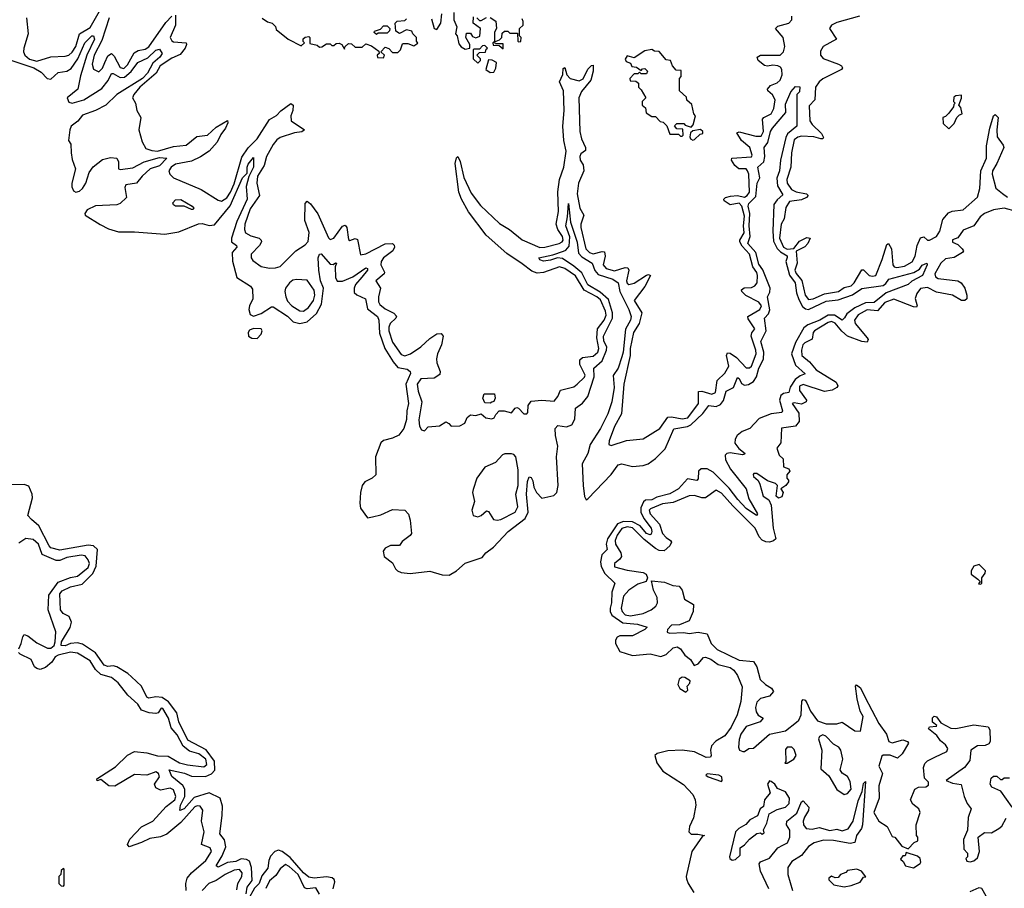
# Model space of a CAD drawing. Extents: x 2494106 to 2685573, y 758056 to 915185.
# Tile 420 of 507: x 2668069 to 2673606, y 830758 to 835645. Entities that reach past the tile are written whole.
import ezdxf

# ---------------------------------------------------------------- set-up
doc = ezdxf.new("R2010")
doc.units = 0

msp = doc.modelspace()

# ---------------------------------------------------------------- linework, layer by layer
at = {"layer": '0CON05XD'}
for points in [[(2668108.5, 835655), (2668116.2, 835565), (2668092.7, 835485), (2668090.4, 835465), (2668097.5, 835445), (2668123.8, 835423.8), (2668165, 835412), (2668245, 835435.6), (2668325, 835440), (2668345, 835446.2), (2668365, 835463.1), (2668385.4, 835494.6), (2668406.1, 835565), (2668465, 835601.2), (2668524.8, 835705.2)], [(2668572.9, 835655), (2668531.8, 835528.2), (2668487.3, 835445), (2668476.1, 835395), (2668485, 835365.8), (2668515, 835351.4), (2668535, 835371.4), (2668548.4, 835405), (2668565, 835442.5), (2668585, 835454.4), (2668599.8, 835439.8), (2668635, 835375.5), (2668655, 835370.9), (2668675, 835391.8), (2668712.4, 835457.6), (2668735, 835470.7), (2668775, 835479.2), (2668795, 835492.4), (2668890.5, 835629.5), (2668925, 835664)], [(2668945, 835670), (2668944.6, 835615), (2668915.4, 835545), (2668925, 835526.7), (2668935, 835521.3), (2669005, 835515.6), (2669007.9, 835505), (2669000.7, 835485), (2668971.1, 835448.9), (2668925, 835428), (2668858.8, 835385), (2668836.6, 835343.4), (2668744.8, 835265), (2668710.9, 835225), (2668703.1, 835205), (2668720, 835175), (2668728.5, 835135), (2668751.1, 835095), (2668739.5, 835025), (2668758.3, 834958.3), (2668779.4, 834919.4), (2668811.7, 834908.3), (2668845, 834905.2), (2668935, 834932.2), (2669005, 834939.2), (2669065, 834986.9), (2669125, 834996.1), (2669175, 835040.8), (2669237.3, 835077.3), (2669240, 835065), (2669227.1, 835035), (2669200.5, 834999.5), (2669179.3, 834955), (2669133.9, 834905), (2669086.7, 834873.3), (2669035, 834849.1), (2668945, 834831.7), (2668920.8, 834815), (2668907.5, 834795), (2668913.1, 834775), (2668934.7, 834754.7), (2669090.2, 834690.2), (2669185, 834630), (2669204.6, 834624.6), (2669235, 834642.5), (2669255.6, 834675), (2669275, 834721.1), (2669318.1, 834871.9), (2669355, 834924.6), (2669405.2, 834974.8), (2669475, 835083.1), (2669514.1, 835105.9), (2669538, 835132), (2669595, 835174.2), (2669607.1, 835165), (2669605.5, 835135), (2669593.8, 835105), (2669596.2, 835076.2), (2669671.2, 835025), (2669656.2, 835013.8), (2669615, 835008.5), (2669535, 834982), (2669515, 834969.6), (2669495, 834942.7), (2669457.1, 834875), (2669443.2, 834825), (2669406.1, 834765), (2669402.7, 834725), (2669417.4, 834655), (2669365, 834581.5), (2669335.3, 834495), (2669332.7, 834465), (2669339.4, 834445), (2669368.8, 834428.8), (2669416.2, 834415), (2669428.1, 834405), (2669429.5, 834395), (2669418.8, 834375), (2669370.5, 834325), (2669371.1, 834305), (2669380, 834290), (2669426.9, 834256.9), (2669475, 834247.5), (2669508.7, 834248.7), (2669535, 834256.9), (2669621.4, 834345), (2669675, 834378.1), (2669692.3, 834397.7), (2669697.1, 834447.1), (2669673.3, 834515), (2669675, 834610), (2669685, 834623.8), (2669705, 834609.2), (2669745, 834552.2), (2669805, 834416.9), (2669815, 834408.9), (2669835, 834416.7), (2669885, 834484), (2669899.7, 834489.7), (2669908.5, 834475), (2669917.6, 834407.6), (2669925, 834403.1), (2669955, 834414.4), (2669968.8, 834408.8), (2669985, 834322.5), (2670015, 834328.5), (2670125, 834383.2), (2670165, 834385.7), (2670175.7, 834375.7), (2670177.5, 834365), (2670167.8, 834345), (2670115.3, 834305), (2670102.5, 834285), (2670100, 834265), (2670120, 834225), (2670119.4, 834215), (2670072.5, 834175), (2670097.8, 834135), (2670087.5, 834085)], [(2669433.3, 835653.3), (2669463, 835633), (2669490, 835625), (2669507, 835607), (2669510.7, 835590.7), (2669580, 835535), (2669651.7, 835498.3), (2669670, 835515), (2669663, 835523), (2669663.6, 835536.4), (2669675, 835547.5), (2669695, 835550), (2669700, 835545), (2669701.7, 835511.7), (2669741.7, 835501.7), (2669755, 835490), (2669768.3, 835491.7), (2669795, 835510), (2669815, 835510), (2669825, 835500), (2669835, 835500), (2669848.3, 835511.7), (2669865, 835512.5), (2669880, 835505), (2669895, 835480), (2669900, 835495), (2669918.3, 835511.7), (2669935, 835510), (2669955, 835490), (2669995, 835490), (2670015, 835510), (2670047, 835497), (2670088.3, 835468.3), (2670090, 835455), (2670080, 835445), (2670081.7, 835431.7), (2670115, 835430)], [(2670087.5, 834085), (2670087.1, 834057.1), (2670095, 834042.1), (2670125, 834018.2), (2670174, 833994), (2670187.6, 833977.6), (2670184.4, 833965), (2670151.8, 833935), (2670144.7, 833915), (2670145.9, 833895), (2670165, 833830), (2670215, 833760.5), (2670235, 833754.1), (2670267.8, 833765), (2670325.9, 833804.1), (2670375, 833850.9), (2670415, 833877.8), (2670439.3, 833879.3), (2670450, 833865), (2670441.8, 833815), (2670419.1, 833765), (2670413.3, 833736.7), (2670415.4, 833715), (2670434.5, 833665), (2670431.8, 833648.2), (2670400.9, 833629.1), (2670325, 833624.4), (2670304.6, 833595), (2670310, 833555), (2670331.1, 833495), (2670314.5, 833394.5), (2670317.3, 833357.3), (2670328.3, 833338.3), (2670345, 833332.5), (2670366.1, 833353.9), (2670430, 833360), (2670465, 833382.5), (2670483, 833373), (2670495, 833357.5), (2670545, 833360), (2670572.5, 833375), (2670585, 833407.5), (2670605, 833422.5), (2670635, 833417.5), (2670665, 833427.5), (2670690, 833405), (2670725, 833400), (2670737.5, 833405), (2670746.1, 833423.9), (2670766.4, 833443.6), (2670793.6, 833443.6), (2670835, 833432.5), (2670855, 833460), (2670865, 833462.5), (2670875, 833460), (2670905, 833427.5), (2670921.7, 833428.3), (2670927.5, 833435), (2670928.8, 833475), (2670945, 833498.8), (2671005, 833503.8), (2671075, 833498.8), (2671095.7, 833524.3), (2671110, 833560), (2671185, 833580), (2671205, 833593.8), (2671245, 833633.1), (2671249.2, 833645), (2671220, 833705), (2671218.9, 833731.1), (2671235, 833744.4), (2671295, 833752.4), (2671321.2, 833775), (2671326, 833795), (2671315.2, 833855), (2671318.2, 833905), (2671356.2, 833955), (2671366.8, 833983.2), (2671364, 834005), (2671335, 834068.6), (2671314.6, 834085.5), (2671242.7, 834122.7), (2671195, 834204), (2671134.5, 834245), (2671105, 834255.3), (2671015, 834221.8), (2670979.5, 834219.5), (2670949.4, 834229.4), (2670895, 834272.3), (2670808.7, 834328.7), (2670691.9, 834431.9), (2670593.3, 834563.3), (2670553.9, 834635), (2670539.6, 834675), (2670517.8, 834835), (2670525, 834867.5), (2670532.5, 834875), (2670547, 834847), (2670567.3, 834757.3), (2670608.8, 834668.8), (2670660.3, 834600.3), (2670767.9, 834497.9), (2670824.2, 834464.2), (2670895, 834406.2), (2670995, 834363.9), (2671023.3, 834365), (2671103.8, 834385), (2671120.5, 834395), (2671125.3, 834405), (2671121.3, 834425), (2671095.6, 834464.4), (2671086.4, 834495), (2671098.9, 834565), (2671095.9, 834675.9), (2671104, 834746), (2671129.3, 834815), (2671142.2, 834905), (2671129.1, 834965), (2671124.1, 835045), (2671131.8, 835135), (2671127.3, 835245), (2671105.8, 835295), (2671123.1, 835336.9), (2671125, 835370), (2671135, 835376.7), (2671145.8, 835335), (2671164, 835315), (2671215, 835301.1), (2671237.7, 835312.3), (2671265, 835365.8), (2671285, 835388), (2671295, 835390), (2671294.5, 835355), (2671280.4, 835305), (2671229.1, 835240.9), (2671213.8, 835205), (2671219.4, 835015), (2671227.7, 834975), (2671251.5, 834925), (2671251.2, 834908.8), (2671225, 834890), (2671218.6, 834875), (2671221.1, 834855), (2671238.5, 834828.5), (2671242.6, 834795), (2671211.9, 834725), (2671204.1, 834665), (2671219.4, 834585), (2671242.1, 834545), (2671224.3, 834495), (2671224, 834476), (2671253, 834355), (2671273.1, 834335), (2671295, 834326.8), (2671345, 834340.4), (2671358.5, 834338.5), (2671362.5, 834315), (2671350.8, 834265), (2671366.7, 834245), (2671415, 834232.5), (2671475, 834251.5), (2671489.1, 834249.1), (2671494.5, 834235), (2671482.6, 834175), (2671485, 834161.9), (2671494.3, 834154.3), (2671525, 834162.4), (2671595, 834207.1), (2671605, 834211.2), (2671615.9, 834205.9), (2671585.2, 834144.8), (2671525.4, 834065), (2671567.1, 833995), (2671552.8, 833935), (2671520.8, 833885), (2671502.2, 833795), (2671502.6, 833755), (2671466.4, 833595), (2671453, 833427), (2671415, 833356.2), (2671384, 833275), (2671382.5, 833255), (2671395, 833248.8), (2671481.7, 833278.3), (2671575, 833286.7), (2671670, 833345), (2671715, 833408.1), (2671735, 833410), (2671795, 833398.6), (2671826.2, 833405), (2671887.2, 833485), (2671885.9, 833554.1), (2671905, 833555.6), (2671962.1, 833537.9), (2671982, 833548), (2671991.1, 833615), (2672035, 833655.7), (2672056.9, 833695), (2672044.4, 833755.6), (2672048.8, 833771.2), (2672065, 833768.5), (2672099.5, 833745), (2672155, 833686.9), (2672173.6, 833686.4), (2672183.9, 833696.1), (2672210, 833765), (2672208.9, 833785), (2672182.7, 833865), (2672187.1, 833882.9), (2672202.9, 833905), (2672165, 833962), (2672163.3, 833975), (2672232.2, 834015), (2672241.1, 834035), (2672226.3, 834056.3), (2672152.4, 834092.4), (2672130.8, 834115), (2672128.8, 834125), (2672143.9, 834136.1), (2672185, 834137.8), (2672203.2, 834146.8), (2672215.8, 834165), (2672218.8, 834205), (2672215, 834222.5), (2672191.8, 834255), (2672174.1, 834325), (2672131.3, 834371.3), (2672119, 834395), (2672118.9, 834405), (2672143.3, 834445), (2672138.8, 834485), (2672145, 834540), (2672130.3, 834595), (2672115, 834613.6), (2672064.1, 834604.1), (2672030, 834625), (2672028.6, 834635), (2672038, 834645), (2672067.1, 834652.9), (2672105, 834656.7), (2672145, 834645.6), (2672160.4, 834655), (2672173.5, 834675), (2672169.2, 834775), (2672162.3, 834795), (2672155, 834805.4), (2672114.3, 834805), (2672090, 834825), (2672071.4, 834855), (2672074.4, 834865.6), (2672185, 834874), (2672187.8, 834882.2), (2672174.6, 834925), (2672129.2, 834965), (2672101.4, 835008.6), (2672115.8, 835014.2), (2672208.9, 834988.9), (2672239.4, 834990.6), (2672251.4, 835015), (2672245.7, 835085), (2672254.2, 835095), (2672295.2, 835114.8), (2672311, 835145), (2672316.8, 835195), (2672302.6, 835222.6), (2672275.6, 835245), (2672274.4, 835255), (2672292.2, 835275), (2672329.5, 835290.5), (2672345.7, 835304.3), (2672356.9, 835335), (2672354.5, 835365), (2672348, 835378), (2672333.3, 835385), (2672305, 835389.1), (2672275, 835383.2), (2672258, 835388), (2672222.9, 835415), (2672216.1, 835433.9), (2672235, 835445.5), (2672345, 835445.4), (2672365.3, 835464.7), (2672372.7, 835495), (2672363.1, 835545), (2672319.2, 835595), (2672332.4, 835607.6), (2672395, 835626.2), (2672411.1, 835645), (2672411.8, 835665)], [(2670115, 835430), (2670120, 835445), (2670100, 835465), (2670125, 835490), (2670145, 835482.5), (2670165, 835460), (2670195, 835460), (2670210, 835475), (2670221.7, 835508.3), (2670228.3, 835511.7), (2670251.7, 835511.7), (2670285, 835497.5), (2670307.5, 835512.5), (2670300, 835525), (2670300, 835545), (2670280, 835565), (2670275, 835580), (2670245, 835587.5), (2670205, 835567.5), (2670185, 835580), (2670180, 835625), (2670192.5, 835637.5), (2670235, 835640), (2670245, 835650)], [(2670385, 835650), (2670400, 835595), (2670415, 835590), (2670437.5, 835625), (2670443, 835677)], [(2670510, 835685), (2670510, 835645), (2670527.5, 835605), (2670520, 835565), (2670530, 835555), (2670538.3, 835508.3), (2670551.7, 835491.7), (2670575, 835480), (2670600, 835485), (2670600, 835505), (2670577.5, 835545), (2670581.7, 835568.3), (2670605, 835570), (2670615, 835550), (2670635, 835542.5), (2670657, 835553), (2670660, 835595), (2670620, 835625), (2670621.7, 835661.7)], [(2670640, 835655), (2670655, 835640), (2670665, 835640), (2670695, 835657.5)], [(2670715, 835657.5), (2670747, 835637), (2670750, 835595), (2670740, 835575), (2670740, 835520), (2670730, 835515), (2670731.7, 835501.7), (2670765, 835500), (2670788.3, 835481.7), (2670788.3, 835508.3), (2670745, 835510), (2670740, 835520), (2670768.3, 835531.7), (2670780, 835545), (2670781.7, 835568.3), (2670795, 835580), (2670815, 835580), (2670825, 835570), (2670868.3, 835568.3), (2670870, 835525), (2670875, 835520), (2670888.3, 835521.7), (2670890, 835545), (2670880, 835555), (2670880, 835595), (2670900, 835615), (2670900, 835635), (2670895, 835650)], [(2672791.2, 835665), (2672665, 835628.4), (2672634.5, 835615), (2672623.6, 835595), (2672662, 835535), (2672586.9, 835495), (2672572.8, 835467.2), (2672572.1, 835445), (2672586.7, 835426.7), (2672674, 835395), (2672690.8, 835385), (2672695.8, 835374.2), (2672691.2, 835365), (2672585, 835312.1), (2672564.3, 835295.8), (2672545.4, 835265), (2672541.4, 835195), (2672508.9, 835161.1), (2672512.5, 835075), (2672525, 835054.6), (2672579.1, 835005), (2672588.7, 834981.3), (2672585.4, 834974.7), (2672575.4, 834974.6), (2672535, 834985.4), (2672465, 834989), (2672445, 834983.4), (2672425, 834968.2), (2672408.8, 834895), (2672406.7, 834815), (2672382.9, 834745), (2672386, 834725), (2672409, 834689), (2672435, 834676.7), (2672493.8, 834665), (2672502.5, 834655), (2672494.3, 834645), (2672465, 834631.9), (2672398.8, 834621.2), (2672377.8, 834587.8), (2672368.8, 834525), (2672352.3, 834495), (2672342.9, 834415), (2672365, 834365.9), (2672385, 834353.3), (2672423.2, 834356.8), (2672455, 834398.6), (2672495, 834419.6), (2672514.2, 834415), (2672501.2, 834385), (2672485, 834367.2), (2672436.7, 834343.3), (2672440.6, 834275), (2672428, 834235), (2672435, 834216.7), (2672468.2, 834178.2), (2672486.5, 834095), (2672505, 834070.6), (2672531.9, 834075), (2672595, 834103), (2672674.2, 834115), (2672705, 834138.9), (2672745, 834148.2), (2672761.9, 834165), (2672805, 834237.5), (2672815, 834237.1), (2672845.4, 834205.4), (2672865, 834201.2), (2672883.9, 834206.1), (2672920, 834295), (2672945, 834380), (2672954.2, 834385.8), (2672971.2, 834355), (2672980, 834265), (2672987.8, 834255), (2673001, 834251)], [(2670075, 835562.5), (2670063, 835573), (2670065, 835580), (2670098.3, 835591.7), (2670115, 835610), (2670135, 835610), (2670150, 835595), (2670148.3, 835581.7), (2670135, 835570), (2670085, 835570), (2670075, 835562.5)], [(2668025.7, 835415), (2668148.9, 835375), (2668189.9, 835349.9), (2668224.2, 835315), (2668245, 835310.6), (2668285, 835347.1), (2668335, 835354.5), (2668359.2, 835370.8), (2668395.7, 835424.2), (2668436.2, 835515), (2668475, 835554), (2668485, 835553.8), (2668490, 835535), (2668447.4, 835445), (2668411.3, 835328.7), (2668395.5, 835255), (2668336.7, 835205), (2668345, 835180.6), (2668365, 835175.5), (2668430, 835195), (2668531.7, 835258.3), (2668567, 835303.1), (2668585, 835341.9), (2668595, 835342.5), (2668635, 835319.4), (2668658.3, 835321.7), (2668696.4, 835353.6), (2668734.5, 835405), (2668789.4, 835430.6), (2668835, 835474.2), (2668855, 835480), (2668870, 835455), (2668857.5, 835435), (2668818.7, 835401.3), (2668788.7, 835345), (2668759.6, 835315), (2668616.2, 835223.8), (2668553.6, 835165), (2668495, 835133.4), (2668421.9, 835108.1), (2668396.1, 835073.9), (2668359.2, 835045), (2668350.8, 835025), (2668343.8, 834965), (2668356.2, 834945), (2668359.4, 834895)], [(2670645, 835400), (2670660, 835415), (2670660, 835425), (2670640, 835445), (2670655, 835460), (2670688.3, 835461.7), (2670691.7, 835478.3), (2670700, 835485), (2670685, 835500), (2670671.7, 835498.3), (2670655, 835480), (2670625, 835480), (2670620, 835475), (2670620, 835425), (2670645, 835400)], [(2671795, 834990), (2671800, 834995), (2671798.3, 835028.3), (2671765, 835030), (2671751.7, 835048.3), (2671765, 835060), (2671805, 835060), (2671811.7, 835051.7), (2671845, 835040), (2671857, 835053), (2671870, 835105), (2671860, 835115), (2671848.3, 835168.3), (2671821.7, 835191.7), (2671818.3, 835208.3), (2671780, 835245), (2671780, 835315), (2671790, 835325), (2671788.3, 835358.3), (2671761.7, 835361.7), (2671740, 835385), (2671730, 835415), (2671705, 835420), (2671665, 835466.7), (2671638.3, 835468.3), (2671625, 835477.5), (2671585, 835470), (2671525, 835430), (2671485, 835442.5), (2671473.3, 835423.3), (2671480, 835410), (2671505, 835400), (2671511.7, 835381.7), (2671537.5, 835377.5), (2671565, 835360), (2671571.7, 835368.3), (2671585, 835370), (2671600, 835355), (2671595, 835340), (2671565, 835340), (2671555, 835350), (2671545, 835340), (2671525, 835340), (2671500, 835315), (2671501.7, 835301.7), (2671535, 835300), (2671548.3, 835288.3), (2671550, 835265), (2671565, 835250), (2671590, 835205), (2671570, 835185), (2671570, 835165), (2671588.3, 835148.3), (2671591.7, 835121.7), (2671625, 835100), (2671645, 835100), (2671671.7, 835071.7), (2671688.3, 835068.3), (2671708.3, 835048.3), (2671725, 835000), (2671775, 835000), (2671785, 834990), (2671795, 834990)], [(2670715, 835347.5), (2670735, 835350), (2670747, 835373), (2670750, 835405), (2670727, 835417), (2670705, 835420), (2670690, 835365), (2670715, 835347.5)], [(2668359.4, 834895), (2668365, 834857.5), (2668383.3, 834805), (2668361.7, 834725), (2668362.1, 834705), (2668371.9, 834681.9), (2668385, 834675.4), (2668405, 834680), (2668422.5, 834695), (2668441.5, 834725), (2668460, 834785), (2668483, 834817), (2668535, 834859.2), (2668580.3, 834869.7), (2668615, 834866), (2668625.5, 834845.5), (2668624.2, 834805), (2668635, 834801.9), (2668705, 834812.3), (2668769.2, 834845), (2668855, 834870.5), (2668896.2, 834865), (2668855, 834823.3), (2668803.6, 834806.4), (2668757.3, 834765), (2668725.4, 834724.6), (2668666, 834715), (2668660.3, 834700.3), (2668670, 834645), (2668635, 834610.8), (2668615, 834603.3), (2668495, 834597.8), (2668449.5, 834575), (2668435.6, 834555), (2668437.1, 834545), (2668522, 834491.9), (2668569.1, 834469.1), (2668625, 834452), (2668715, 834452.3), (2668885, 834437.5), (2668965, 834451.1), (2669075, 834497.1), (2669095, 834498.5), (2669135, 834487.3), (2669165, 834491.2), (2669252.1, 834597.9), (2669322.5, 834755), (2669348.5, 834781.5), (2669348, 834815), (2669355, 834832.9), (2669385, 834870), (2669383.8, 834815), (2669357.7, 834762.3), (2669342.6, 834707.4), (2669349.3, 834635), (2669290.2, 834509.8), (2669260.7, 834415), (2669260.9, 834395), (2669288, 834375), (2669291.1, 834365), (2669264, 834335), (2669266, 834286), (2669290.6, 834195), (2669366.6, 834146.6), (2669378.8, 834128.8), (2669381.2, 834075), (2669360.8, 834035), (2669357.1, 834015), (2669366.2, 833986.2), (2669385, 833976.5), (2669428, 833992), (2669485, 834030), (2669495, 834030), (2669575, 833977.7), (2669607.5, 833945), (2669645, 833936.1), (2669685, 833945.3), (2669738, 833992), (2669767.3, 834045), (2669777, 834135), (2669761.2, 834175), (2669751.6, 834235), (2669748.5, 834305), (2669755, 834326), (2669765, 834327.5), (2669815, 834270), (2669832.5, 834267.5), (2669845, 834277.5), (2669850, 834275), (2669842.5, 834255), (2669845.5, 834195), (2669855, 834174.2), (2669885, 834174.5), (2669942.2, 834197.8), (2670015, 834248.8), (2670025.4, 834245.4), (2670025.5, 834235), (2669993.2, 834196.8), (2669957.7, 834155), (2669949.6, 834135), (2669950.9, 834110.9), (2669965, 834096.9), (2670014.4, 834075), (2670025, 834018), (2670082.2, 833975), (2670088.8, 833955), (2670091.9, 833881.9), (2670123.2, 833795), (2670169.6, 833719.6), (2670195, 833688.9), (2670248.2, 833678.2), (2670265.4, 833665.5), (2670267.5, 833655), (2670240.4, 833595), (2670256.1, 833485), (2670245.5, 833445), (2670244.6, 833395), (2670228.8, 833345), (2670201.6, 833308.4), (2670165, 833290), (2670115, 833277.7), (2670100, 833265), (2670070.9, 833185), (2670072.9, 833085), (2670051.9, 833065), (2670010.4, 833045), (2669995, 833024), (2669985.3, 832985), (2669981.2, 832925), (2669986.4, 832896.4), (2670025, 832842.5), (2670052.7, 832847.3), (2670100.9, 832859.1), (2670165, 832888.6), (2670235, 832886), (2670255, 832862.5), (2670265, 832830), (2670273.3, 832755), (2670265, 832742.5), (2670220.7, 832709.3), (2670205, 832687.5), (2670155, 832687.5), (2670125, 832671.2), (2670114.2, 832655), (2670118.8, 832625), (2670165, 832590), (2670182, 832555), (2670193.8, 832545), (2670215, 832534.2), (2670265, 832530), (2670375, 832542.9), (2670445, 832522.5), (2670485, 832520), (2670525.8, 832544.2), (2670575, 832587.5), (2670670, 832620), (2670691.4, 832645), (2670733.2, 832676.8), (2670815.7, 832765), (2670911, 832839), (2670928.2, 832875), (2670918.4, 832975), (2670925, 833046.7), (2670935, 833073.8), (2670945, 833068.8), (2670955, 833051.2), (2670961.2, 833015), (2670976.2, 832985), (2671005, 832953.5), (2671072.4, 832967.6), (2671090, 832985), (2671098.1, 833025), (2671088, 833185), (2671094.7, 833245), (2671081.8, 833305), (2671080.9, 833345), (2671095, 833361.9), (2671145, 833354.5), (2671174.7, 833365.3), (2671192, 833398.1), (2671195, 833459.2), (2671235, 833487.5), (2671263.8, 833525), (2671300, 833635), (2671298.6, 833685), (2671345, 833726.5), (2671369.1, 833785), (2671370.7, 833805), (2671355, 833835.7), (2671352.7, 833865), (2671402.6, 833965), (2671402.3, 833995), (2671381, 834071), (2671332.7, 834112.7), (2671265, 834154.1), (2671230.4, 834220.4), (2671185, 834258.2), (2671121.5, 834301.5), (2671094.5, 834305.6), (2671055, 834292.1), (2671015, 834287.1), (2670995, 834294.2), (2670988, 834305), (2671068, 834322), (2671127.9, 834342.1), (2671141.3, 834348.7), (2671159, 834371), (2671163.2, 834423.2), (2671141.2, 834485), (2671150.8, 834535), (2671155, 834610), (2671167.3, 834505), (2671205, 834393.3), (2671211.7, 834331.7), (2671230.4, 834310.4), (2671287.9, 834275), (2671303.7, 834233.7), (2671321.9, 834211.9), (2671404.2, 834185), (2671434.7, 834164.7), (2671444.6, 834115), (2671495.7, 834015), (2671508.8, 833975), (2671505, 833954.3), (2671476.8, 833903.2), (2671463.2, 833775), (2671455, 833747.5), (2671435.2, 833684.8), (2671407.1, 833643), (2671413.2, 833575), (2671398.9, 833495), (2671377.1, 833427.1), (2671334.7, 833345), (2671276.8, 833255), (2671265, 833204.3), (2671232.9, 833147), (2671237.5, 833025), (2671245, 832962.5), (2671254.4, 832944.4), (2671265, 832949.2), (2671395, 833085.5), (2671435, 833140.4), (2671455, 833146.8), (2671515, 833131.1), (2671575, 833137.6), (2671603.1, 833146.9), (2671645, 833176.8), (2671699, 833231), (2671747, 833343), (2671825, 833356.2), (2671843.6, 833365), (2671911.1, 833429), (2671944.3, 833475), (2671985, 833468.7), (2672009.6, 833480.4), (2672026.8, 833503.3), (2672041.5, 833555), (2672083.5, 833576.5), (2672105, 833631.2), (2672115, 833626), (2672128.5, 833598.5), (2672145, 833588.2), (2672168, 833592), (2672195, 833609.6), (2672213.2, 833635), (2672226.7, 833685), (2672252.8, 833735), (2672253.2, 833775), (2672237.7, 833835), (2672266.8, 833895), (2672257.3, 833965), (2672279.4, 833990.6), (2672288.1, 834011.9), (2672274.2, 834085), (2672288.1, 834111.9), (2672290.4, 834135), (2672247.9, 834237.9), (2672225, 834270), (2672208.6, 834335), (2672164.6, 834385), (2672177.1, 834425), (2672171.8, 834485), (2672174.4, 834554.4), (2672165.7, 834595), (2672169.8, 834610.2), (2672208.9, 834651.1), (2672216.2, 834725), (2672232, 834755), (2672220, 834815), (2672254.5, 834845.5), (2672259.2, 834875), (2672256, 834925), (2672276, 834954), (2672291.2, 835015), (2672302, 835035), (2672377, 835123), (2672375, 835170), (2672405, 835240), (2672431.7, 835268.3), (2672456.7, 835266.7), (2672455, 835240), (2672440, 835225), (2672440, 835045), (2672387, 835003), (2672377, 834983), (2672348, 834855), (2672342, 834795), (2672326.4, 834753.6), (2672330.8, 834710.8), (2672360.3, 834659.7), (2672328.3, 834631.7), (2672310, 834605), (2672304, 834455), (2672308.6, 834398.6), (2672328.5, 834358.5), (2672348.3, 834338.3), (2672385, 834317.1), (2672385, 834307.5), (2672378.6, 834285), (2672398.3, 834208.3), (2672430.6, 834165), (2672438.3, 834108.3), (2672450.9, 834070.9), (2672470.9, 834030.9), (2672487.5, 834017.5), (2672505, 834014.4), (2672605, 834061.5), (2672671.2, 834068.8), (2672752.3, 834097.6), (2672805, 834131.9), (2672925, 834150), (2672940, 834160), (2672957.5, 834185), (2673098.1, 834221.9), (2673128.5, 834241.5), (2673145, 834263.8), (2673170, 834275), (2673172.5, 834265), (2673146.2, 834205), (2673085.9, 834174.1), (2673065, 834154.4), (2672942, 834108), (2672875, 834054.6), (2672825, 834051.2), (2672765.8, 834024.2), (2672720, 833990), (2672708, 833968), (2672695, 833954.4), (2672652, 833982), (2672615, 833982.4), (2672569.2, 833955), (2672502.1, 833927.9), (2672479.3, 833910.7), (2672431.2, 833828.8), (2672409.1, 833765), (2672431.1, 833701.1), (2672487.3, 833652.7), (2672458.7, 833641.3), (2672430, 833620), (2672402.4, 833577.6), (2672395, 833546.9), (2672365, 833541.3), (2672348.9, 833531.1), (2672341.8, 833505), (2672358.5, 833445), (2672355.5, 833435), (2672295, 833427.7), (2672228.6, 833401.4), (2672175.5, 833345), (2672132.7, 833327.3), (2672104.3, 833305.7), (2672092.5, 833285), (2672091.6, 833261.6), (2672112.9, 833232.9), (2672148.8, 833205), (2672145, 833200), (2672133.9, 833196.1), (2672065, 833208.8), (2672045.9, 833204.1), (2672037.3, 833195), (2672038, 833168.1), (2672066.8, 833116.7), (2672155.2, 833005.2), (2672168.8, 832948.8), (2672219.2, 832865), (2672213.3, 832855), (2672155, 832895.5), (2672107.7, 832945), (2672059.9, 833009.9), (2671969.1, 833099.2), (2671935, 833118.4), (2671902.2, 833117.8), (2671887.1, 833105), (2671885, 833062.5), (2671877.6, 833052.4), (2671825, 833061.8), (2671775, 833006.2), (2671725, 832976.6), (2671651.6, 832958.4), (2671625, 832943.9), (2671588.8, 832941.2), (2671576.9, 832933.1), (2671562.2, 832897.8), (2671562.8, 832875), (2671579, 832839), (2671620.8, 832785), (2671624.5, 832765), (2671620, 832750), (2671615, 832746.9), (2671595, 832754.7), (2671558, 832798), (2671515, 832819), (2671465, 832821.2), (2671430.9, 832809.1), (2671374.6, 832725), (2671366.5, 832695), (2671372.9, 832665), (2671342.2, 832635), (2671335.4, 832595), (2671339.3, 832569.3), (2671359.1, 832529.1), (2671415.6, 832475), (2671398.5, 832425), (2671396.7, 832365), (2671389.1, 832335), (2671389.2, 832315), (2671398.8, 832295), (2671461, 832251), (2671543.2, 832243.3), (2671597, 832227), (2671585, 832213.8), (2671515, 832179.5), (2671445, 832178.7), (2671428.7, 832171.3), (2671420, 832155), (2671419.6, 832135), (2671445, 832090.6), (2671515, 832067.5), (2671615, 832077.9), (2671675, 832062.7), (2671705, 832073.1), (2671745, 832111.8), (2671765.9, 832115.9), (2671784.5, 832105), (2671809.5, 832069.5), (2671841.4, 832045), (2671861.7, 832011.7), (2671885, 832021.4), (2671913.8, 832056.2), (2671925, 832058.9), (2671955, 832047.1), (2671997.5, 832017.5), (2672065, 832000), (2672084.5, 831985), (2672105.4, 831955.4), (2672131.9, 831891.9), (2672125, 831810), (2672104.4, 831735), (2672070, 831665), (2672035, 831615.5), (2671984.7, 831585.3), (2671960.1, 831559.9), (2671953.8, 831535), (2671958.5, 831505), (2671953.6, 831496.4), (2671928.8, 831495), (2671865, 831526.5), (2671794.6, 831535.4), (2671715, 831531.5), (2671653.6, 831516.4), (2671641.2, 831505), (2671653.1, 831465), (2671686.9, 831416.9), (2671802, 831342), (2671855.4, 831285), (2671867.9, 831255), (2671871.5, 831225), (2671858.7, 831155), (2671836.2, 831105), (2671832.9, 831075), (2671845, 831063.1), (2671883.3, 831063.3), (2671920, 831055), (2671908.3, 831051.7), (2671849.4, 830965), (2671817.8, 830825), (2671819.2, 830810.8)], [(2673295, 835030), (2673325, 835060), (2673340, 835095), (2673355, 835110), (2673370, 835115), (2673361.7, 835151.7), (2673350, 835165), (2673366.4, 835203.6), (2673365, 835220), (2673333, 835217), (2673321.7, 835208.3), (2673320, 835185), (2673330, 835175), (2673321.7, 835168.3), (2673320, 835155), (2673295, 835120), (2673275, 835100), (2673260, 835095), (2673261.7, 835061.7), (2673295, 835030)], [(2673001, 834251), (2673045, 834257.8), (2673087.9, 834282.1), (2673104.8, 834315), (2673116.2, 834375), (2673135, 834416.9), (2673153, 834423), (2673174, 834405), (2673185, 834404.6), (2673225, 834426), (2673244.2, 834455), (2673260, 834520), (2673292.3, 834557.7), (2673312.2, 834567.8), (2673375, 834575.9), (2673455, 834645.6), (2673468.6, 834695), (2673474.8, 834795.2), (2673505.9, 834865), (2673506.1, 834935), (2673524.7, 835035), (2673545, 835104.2), (2673555, 835112.2), (2673570.9, 835095), (2673563.9, 835026.1), (2673566.6, 834986.6), (2673599.7, 834939.7), (2673602.9, 834925), (2673564.1, 834835), (2673539.5, 834795), (2673538, 834775), (2673558, 834698), (2673596.7, 834666.7), (2673625, 834646.9)], [(2671855, 834967.5), (2671865, 834970), (2671895, 835000), (2671910, 835005), (2671910, 835015), (2671897, 835027), (2671855, 835020), (2671841.7, 835008.3), (2671837.5, 834985), (2671842.5, 834975), (2671855, 834967.5)], [(2669035, 834576.2), (2668995, 834596.2), (2668945, 834596), (2668933.6, 834603.6), (2668930, 834615), (2668945, 834630.8), (2668975, 834634), (2669040, 834595), (2669048, 834585), (2669045, 834577.5), (2669035, 834576.2)], [(2673675, 834566.5), (2673605, 834585.4), (2673545, 834575.4), (2673494.5, 834555), (2673470.4, 834535), (2673435.2, 834484.8), (2673375, 834460.9), (2673345, 834418), (2673315, 834406.7), (2673315, 834394), (2673345, 834380), (2673370, 834355), (2673376.2, 834345), (2673372, 834335), (2673325, 834306.8), (2673275, 834299.5), (2673249.6, 834275), (2673215.3, 834215), (2673218.8, 834198.8), (2673235, 834188.6), (2673345, 834175.4), (2673363.1, 834165), (2673384.6, 834135), (2673395.7, 834095), (2673395, 834073.8), (2673384.2, 834065.8), (2673365, 834065.7), (2673315.3, 834095.3), (2673225, 834111.8), (2673175, 834137.5), (2673135, 834132.7), (2673113.5, 834105), (2673105.9, 834075.9), (2673115.8, 834035), (2673111.7, 834028.3), (2673095, 834029.6), (2672985, 834072.9), (2672935, 834053.8), (2672893.1, 834006.9), (2672835, 834011.9), (2672784.7, 833985), (2672764.2, 833955), (2672766.8, 833935), (2672835.6, 833855), (2672841.4, 833845), (2672835, 833831.4), (2672805.4, 833834.6), (2672725, 833865.2), (2672692.6, 833892.6), (2672655, 833937.5), (2672635, 833947), (2672615, 833941), (2672538.5, 833895), (2672530.5, 833885), (2672525, 833848), (2672485, 833827.3), (2672473.4, 833815), (2672465.4, 833785.4), (2672467.8, 833755), (2672510.5, 833720.5), (2672548.2, 833675), (2672661.1, 833605), (2672670, 833585), (2672664.3, 833575), (2672638.5, 833561.5), (2672595, 833552.5), (2672475, 833591.8), (2672455, 833582.5), (2672455, 833559.2), (2672493.3, 833505), (2672492.5, 833495), (2672465, 833481.2), (2672425, 833489.4), (2672414.2, 833485), (2672450.8, 833430.8), (2672452, 833385), (2672431.7, 833358.3), (2672353.8, 833346.2), (2672348.8, 833265), (2672326.7, 833235), (2672340, 833195), (2672363.3, 833175), (2672365, 833130), (2672395, 833117.5), (2672400, 833105), (2672382.5, 833085), (2672382.5, 833065), (2672392.5, 833055), (2672392.5, 833045), (2672377.5, 833025), (2672350, 833005), (2672362.5, 832985), (2672355, 832960), (2672337, 832953), (2672322.5, 832965), (2672330, 833025), (2672320, 833035), (2672275, 833050), (2672215, 833091.2), (2672197.5, 833092.5), (2672193.9, 833086.1), (2672196.7, 833075), (2672221.7, 833051.7), (2672231.7, 833031.7), (2672250, 832965), (2672283, 832943), (2672294.4, 832914.4), (2672306.7, 832785), (2672320.8, 832725), (2672307.7, 832712.3), (2672285, 832705.4), (2672265, 832706.9), (2672245, 832717.1), (2672227.9, 832735), (2672205.4, 832785), (2672080.2, 832910.2), (2672015, 832981.9), (2671985, 832998), (2671925, 832955.7), (2671905, 832955.6), (2671865, 832968.1), (2671835, 832967.1), (2671745, 832928.2), (2671685, 832922), (2671616.1, 832893.9), (2671609.5, 832885), (2671614.1, 832865), (2671666.5, 832806.5), (2671685, 832753.5), (2671705, 832731.1), (2671730, 832715), (2671734.3, 832705), (2671725.3, 832684.7), (2671693.6, 832656.4), (2671665, 832659.3), (2671645, 832669.7), (2671581, 832721), (2671515, 832786.6), (2671485, 832791.9), (2671455, 832781.6), (2671428.9, 832745), (2671418.8, 832715), (2671420.3, 832695), (2671449.6, 832645), (2671453.5, 832625), (2671445, 832609.2), (2671413.3, 832585), (2671415, 832566.2), (2671485, 832547.1), (2671575.6, 832535.6), (2671592.5, 832525), (2671600, 832505), (2671592.5, 832485), (2671545, 832468.5), (2671494, 832436), (2671465, 832402), (2671451.6, 832335), (2671457.9, 832315), (2671475, 832296.4), (2671505, 832290.6), (2671575, 832304), (2671620.8, 832325), (2671646.7, 832345), (2671655.5, 832365), (2671654.4, 832394.4), (2671634, 832435), (2671621.7, 832488.3), (2671695, 832480.8), (2671741.7, 832461.7), (2671777.3, 832457.3), (2671793.8, 832435), (2671807.5, 832385), (2671859.2, 832355), (2671856.9, 832315), (2671835, 832263.8), (2671779.1, 832240.9), (2671735, 832238.6), (2671712, 832215), (2671710, 832200), (2671724.3, 832194.3), (2671805, 832197.5), (2671835, 832192), (2671885, 832200), (2671935, 832190), (2671957.8, 832135), (2671992.3, 832102.3), (2672115, 832040.8), (2672196.2, 832035), (2672214.4, 832005), (2672232.8, 831932.8), (2672263.8, 831905), (2672296.2, 831885), (2672308.8, 831865), (2672285, 831840), (2672235, 831825.6), (2672214.7, 831805.3), (2672207.8, 831775), (2672211.3, 831751.3), (2672223, 831733), (2672250, 831715), (2672232.5, 831695), (2672155, 831668.9), (2672125.5, 831625), (2672114.5, 831595), (2672112, 831552), (2672117.5, 831535), (2672135, 831527.5), (2672145, 831527.5), (2672170, 831545), (2672195, 831546.7), (2672285, 831625.8), (2672375, 831643.8), (2672437.4, 831692.6), (2672450, 831705), (2672463.8, 831735), (2672468.3, 831811.7), (2672475, 831820), (2672485.9, 831815.9), (2672495, 831802.5), (2672516.2, 831755), (2672555, 831700), (2672605, 831683.8), (2672665, 831683.8), (2672695, 831693.3), (2672765, 831643.3), (2672797.5, 831642.5), (2672811.8, 831725), (2672796.2, 831755), (2672778.2, 831825), (2672770, 831895), (2672775, 831902.5), (2672796.8, 831886.8), (2672822.2, 831835), (2672900, 831685), (2672944.5, 831625), (2672956.2, 831585), (2672975, 831576), (2673035, 831593.8), (2673062.5, 831585), (2673067.5, 831575), (2673031.2, 831515), (2673005, 831490.8), (2672965, 831506.9), (2672925, 831507.5), (2672917.5, 831502.5), (2672901, 831445), (2672920.5, 831405), (2672900.5, 831335), (2672901.9, 831265), (2672873.1, 831185), (2672900, 831135), (2672947.5, 831105), (2672975, 831050), (2672990, 831045), (2673030, 830995), (2673065, 830980), (2673100, 831015), (2673120, 831025), (2673120, 831045), (2673112.5, 831055), (2673110, 831115), (2673133.3, 831185), (2673126.2, 831205), (2673091.4, 831231.4), (2673078.8, 831255), (2673103.6, 831316.4), (2673123.6, 831326.4), (2673165, 831328.8), (2673180.7, 831339.3), (2673180, 831355), (2673157.5, 831377.5), (2673151.3, 831438.7), (2673159.6, 831460.4), (2673173.9, 831476.1), (2673215, 831496.9), (2673282.3, 831527.7), (2673288.8, 831545), (2673276.2, 831565), (2673247, 831587), (2673227, 831617), (2673180, 831655), (2673185, 831667.5), (2673225, 831670), (2673227.5, 831675), (2673203.3, 831693.3), (2673202.5, 831717.5), (2673212.5, 831727.5), (2673225, 831722.5), (2673250, 831690), (2673305, 831658.8), (2673333, 831657), (2673435, 831678.8), (2673515, 831666.7), (2673525, 831650), (2673526.2, 831583.8), (2673519.3, 831570.7), (2673499.3, 831560.7), (2673455, 831560), (2673417.5, 831535), (2673412, 831478), (2673382.3, 831437.7), (2673280, 831365), (2673315, 831350), (2673363, 831343), (2673380, 831275), (2673396.7, 831235), (2673420, 831205), (2673403.6, 831156.4), (2673400, 831085), (2673377, 831033), (2673378.3, 830978.3), (2673400, 830955), (2673400, 830935), (2673390, 830925), (2673395, 830910), (2673415, 830907.5), (2673435, 830913.3), (2673455, 830930), (2673466.7, 830965), (2673460, 831045), (2673495, 831072.5), (2673535, 831070), (2673576.1, 831093.9), (2673593, 831107), (2673617, 831153)], [(2669665, 834004.5), (2669692.9, 834025), (2669720.6, 834065), (2669728.5, 834095), (2669725, 834123.3), (2669685, 834180), (2669626.1, 834183.9), (2669605, 834178.8), (2669586.7, 834165), (2669564.2, 834135), (2669560, 834115), (2669565.7, 834085), (2669575, 834062), (2669599.2, 834035), (2669645, 834006.9), (2669665, 834004.5)], [(2669405, 833851.8), (2669427.5, 833875), (2669432.5, 833895), (2669427.5, 833905), (2669385, 833906.7), (2669362.3, 833897.7), (2669353.5, 833885), (2669356.2, 833865), (2669375, 833852.8), (2669405, 833851.8)], [(2670715, 833487.5), (2670685, 833490), (2670673.8, 833515), (2670680.7, 833539.3), (2670739.3, 833539.3), (2670743.3, 833515), (2670735, 833497.5), (2670725, 833492.5), (2670715, 833487.5)], [(2670755, 832829.1), (2670775, 832833.8), (2670855, 832874.5), (2670871.2, 832905), (2670858.9, 832975), (2670873.3, 833025), (2670872.2, 833112.2), (2670858.6, 833185), (2670847.9, 833197.9), (2670835, 833202.5), (2670798, 833202), (2670785, 833196.2), (2670745, 833153.3), (2670685, 833126.7), (2670640, 833065), (2670618.8, 833001.2), (2670616.2, 832985), (2670626.7, 832935), (2670612.5, 832885), (2670620, 832855), (2670645, 832848), (2670665, 832856.2), (2670695, 832882.5), (2670705, 832877.5), (2670733.8, 832833.8), (2670755, 832829.1)], [(2669342.1, 830727.9), (2669347.9, 830765), (2669377.4, 830802.6), (2669373.3, 830875), (2669361.6, 830911.6), (2669345, 830921.1), (2669315, 830923.2), (2669285, 830909.4), (2669237.1, 830902.9), (2669185, 830876.7), (2669173.9, 830883.9), (2669208.6, 830941.4), (2669228.2, 830991.8), (2669221.7, 831031.7), (2669194.5, 831064.5), (2669208.6, 831168.6), (2669210.7, 831220.7), (2669196.7, 831265), (2669135, 831295.7), (2669050.5, 831269.5), (2668995, 831205.8), (2668970, 831195), (2668973.8, 831225), (2668997.8, 831275), (2668998.9, 831315), (2668987.1, 831337.1), (2668925, 831386.7), (2668910, 831425), (2668995.3, 831405.3), (2669035, 831390), (2669115, 831387.3), (2669148.2, 831401.8), (2669166.9, 831423.1), (2669164.4, 831474.3), (2669117.3, 831537.3), (2669015, 831592.1), (2668965, 831694.3), (2668952.9, 831745), (2668907, 831807), (2668871.4, 831831.4), (2668835, 831835.9), (2668795, 831827.9), (2668785, 831832.7), (2668754.6, 831895), (2668697.9, 831947.9), (2668677.6, 831967.6), (2668615, 832004.6), (2668595, 832009.7), (2668565, 832006.7), (2668545, 832013.2), (2668495, 832082.3), (2668422.2, 832132.2), (2668395, 832139.4), (2668355, 832134.8), (2668325, 832121.4), (2668302.7, 832125), (2668304.7, 832145), (2668353.7, 832226.3), (2668360, 832255), (2668347.8, 832287.8), (2668314.3, 832305), (2668298.2, 832325), (2668294.7, 832415), (2668308.7, 832431.3), (2668355, 832454.3), (2668421.5, 832468.5), (2668480.6, 832529.4), (2668499.5, 832570.5), (2668506.2, 832665), (2668485.2, 832685.2), (2668455, 832689.4), (2668295, 832660.9), (2668245, 832673.3), (2668234.4, 832684.4), (2668177.6, 832797.6), (2668135, 832834), (2668114.2, 832855), (2668141.8, 832955), (2668140, 832975), (2668121.1, 833021.1), (2668095, 833029.6), (2667965, 833027.7)], [(2668064.6, 832105), (2668077.9, 832135), (2668086.6, 832173.4), (2668095, 832185.7), (2668115, 832179.4), (2668165, 832138.9), (2668225, 832109.3), (2668245, 832110), (2668263, 832125), (2668269.5, 832145), (2668271.7, 832201.7), (2668229.4, 832325), (2668233, 832407), (2668285, 832480), (2668355, 832507.1), (2668395, 832514.5), (2668455, 832563.3), (2668461.1, 832585), (2668455, 832605.7), (2668437.8, 832627.8), (2668415, 832633.2), (2668335, 832619.4), (2668295, 832602.5), (2668275, 832602.3), (2668196.3, 832636.3), (2668174.6, 832695), (2668145, 832720), (2668104.3, 832725.8), (2668065, 832700.6)], [(2673475, 832470), (2673480, 832475), (2673480, 832505), (2673498.3, 832531.7), (2673500, 832545), (2673465, 832580), (2673435, 832570), (2673420, 832545), (2673420, 832525), (2673458.3, 832498.3), (2673470, 832485), (2673461.7, 832471.7), (2673475, 832470)], [(2669005.6, 830745), (2669003.9, 830785), (2669011.6, 830815), (2669035.4, 830845), (2669115.9, 830915), (2669148.2, 830965), (2669140.8, 830985), (2669091.5, 831005), (2669105.9, 831075), (2669091.5, 831135), (2669098.4, 831198.4), (2669085, 831220.4), (2669067.5, 831222.5), (2669055, 831217.1), (2668975, 831129.2), (2668896.6, 831063.4), (2668861.7, 831048.3), (2668801.2, 831038.8), (2668753.7, 831016.3), (2668685, 830990.8), (2668676, 831005), (2668687.8, 831035), (2668755.2, 831104.8), (2668817.1, 831135), (2668892.5, 831217.5), (2668941.3, 831255), (2668948.2, 831275), (2668935, 831312.7), (2668915, 831321.7), (2668860.7, 831310.7), (2668835, 831323.5), (2668826.7, 831345), (2668855.2, 831385), (2668849.2, 831405), (2668835, 831413.8), (2668785, 831395.2), (2668715, 831397.6), (2668605, 831333.5), (2668570, 831335), (2668525, 831370), (2668505, 831362.5), (2668502.5, 831375), (2668607.5, 831442.5), (2668675, 831507.7), (2668715, 831527.8), (2668785, 831520.8), (2668845, 831502.6), (2668905, 831500.8), (2668968.9, 831465), (2669013, 831453), (2669105, 831440.8), (2669121.8, 831455), (2669117, 831485), (2669076.9, 831515), (2669025, 831530), (2668988.7, 831558.7), (2668955, 831621.5), (2668921.3, 831661.3), (2668906.7, 831715), (2668875, 831770.6), (2668865, 831771.4), (2668847.8, 831745), (2668835, 831741.2), (2668797.5, 831745), (2668755, 831760.6), (2668733.6, 831795), (2668676.7, 831845), (2668623.7, 831913.7), (2668584.8, 831944.8), (2668525, 831960.4), (2668495, 831989.6), (2668465, 832038.5), (2668395, 832081.8), (2668355, 832087.2), (2668285, 832070.7), (2668269.2, 832060.8), (2668249.6, 832030.4), (2668215, 831999.6), (2668185, 831989.3), (2668165.8, 831995), (2668152.9, 832005), (2668134.5, 832045), (2668072.5, 832075), (2668063.1, 832085)], [(2671815, 831862.5), (2671827, 831873), (2671822.5, 831895), (2671838.3, 831911.7), (2671840, 831925), (2671810, 831945), (2671795, 831946.7), (2671777.5, 831935), (2671771.2, 831905), (2671782.3, 831882.3), (2671815, 831862.5)], [(2672705, 831286.7), (2672725, 831292), (2672744.2, 831315), (2672738.9, 831358.9), (2672725, 831387.5), (2672695, 831406.7), (2672684, 831425), (2672697.5, 831485), (2672686.7, 831535), (2672675, 831552.5), (2672645, 831570), (2672602.5, 831615), (2672585, 831622.5), (2672567, 831613), (2672561.2, 831598.8), (2672580, 831535), (2672575, 831430), (2672620.4, 831390.5), (2672663.6, 831313.6), (2672705, 831286.7)], [(2672385, 831462.5), (2672423.3, 831485), (2672436.2, 831505), (2672425, 831540), (2672411.7, 831551.7), (2672385, 831552.5), (2672375, 831540), (2672377.5, 831472.5), (2672372.5, 831462.5), (2672385, 831462.5)], [(2672015, 831360), (2672020, 831365), (2672017.5, 831385), (2672000, 831395), (2671935, 831402.5), (2671927.5, 831395), (2671940, 831385), (2672015, 831360)], [(2673650, 831215), (2673587.5, 831305), (2673537, 831327), (2673527.5, 831345), (2673531.7, 831378.3), (2673545, 831390), (2673565, 831390), (2673585, 831370), (2673595, 831370), (2673605, 831380), (2673635, 831380)], [(2672075, 830916.7), (2672095, 830920), (2672120, 830945), (2672120, 830985), (2672145, 831002.5), (2672172.5, 831035), (2672215, 831066.7), (2672235, 831070), (2672245, 831062.5), (2672255, 831070), (2672253, 831087), (2672271.2, 831125), (2672283.6, 831176.4), (2672329.2, 831200.8), (2672375, 831214.2), (2672395.8, 831235), (2672397.5, 831265), (2672375, 831301.2), (2672330, 831320), (2672316.2, 831345), (2672295, 831360), (2672285, 831362.5), (2672273.8, 831345), (2672290, 831295), (2672257.5, 831255), (2672251.7, 831218.3), (2672232.5, 831205), (2672217.5, 831165), (2672175, 831142.5), (2672152.3, 831117.7), (2672113.8, 831095), (2672093.8, 831075), (2672061.2, 830935), (2672063.3, 830925), (2672075, 830916.7)], [(2672281.8, 830755), (2672235.4, 830855), (2672227.3, 830895), (2672235, 830906.2), (2672285, 830927.7), (2672332.7, 830985), (2672360.3, 831000.3), (2672386.4, 831013.6), (2672400.8, 831045), (2672400.8, 831085), (2672380.9, 831115), (2672382.5, 831135), (2672439.9, 831180.1), (2672465.5, 831244.5), (2672475, 831250), (2672507.3, 831215), (2672505.4, 831195), (2672482.2, 831157.8), (2672475.9, 831135), (2672477.3, 831115), (2672491.9, 831095), (2672525, 831090.7), (2672565, 831100), (2672625, 831083.8), (2672665, 831090), (2672695, 831081.5), (2672727.8, 831092.2), (2672756.4, 831135), (2672785, 831251.2), (2672807.5, 831302.5), (2672815, 831347.5), (2672825, 831360), (2672809.3, 831115), (2672803.8, 831095), (2672775.4, 831055), (2672765, 831016), (2672739.2, 831010.8), (2672645, 831027.3), (2672588.6, 831028.6), (2672536.2, 831013.8), (2672505, 830993.3), (2672465, 830943.3), (2672410.9, 830909.1), (2672388, 830875), (2672388.4, 830835), (2672415.5, 830745)], [(2669832.9, 830755), (2669841.9, 830795), (2669838.2, 830808.2), (2669827.3, 830817.3), (2669795, 830823.3), (2669725, 830815.7), (2669695, 830820), (2669665, 830845.8), (2669590.7, 830930.7), (2669545, 830965.4), (2669525, 830973.3), (2669505, 830964.4), (2669480.6, 830939.4), (2669470.8, 830915), (2669465, 830871.2), (2669431.2, 830828.8), (2669415.3, 830785), (2669390.6, 830759.4), (2669353.8, 830695)], [(2673095, 830873.3), (2673133, 830897), (2673137.5, 830905), (2673133.3, 830925), (2673118.6, 830938.6), (2673055, 830960), (2673048.3, 830941.7), (2673035, 830940), (2673023, 830923), (2673038.3, 830908.3), (2673050, 830885), (2673095, 830873.3)], [(2669754.5, 830725), (2669735, 830760), (2669685, 830754.6), (2669671.2, 830761.2), (2669635.6, 830835), (2669585, 830881.3), (2669565, 830892), (2669535, 830867.1), (2669509.7, 830830.3), (2669475, 830800.8), (2669452.9, 830757.1)], [(2668315, 830770), (2668320, 830775), (2668320, 830865), (2668315, 830870), (2668301.7, 830858.3), (2668300, 830835), (2668290, 830825), (2668290, 830785), (2668301.7, 830771.7), (2668315, 830770)], [(2669290.6, 830749.4), (2669296.4, 830785), (2669317.9, 830825), (2669321.1, 830845), (2669305, 830863.8), (2669275, 830860.7), (2669225, 830835.7), (2669175, 830801.2), (2669133, 830785), (2669094.6, 830745.4)], [(2672705, 830766.2), (2672745, 830774), (2672795, 830792.5), (2672815, 830820), (2672827, 830823), (2672802.5, 830855), (2672776.4, 830866.4), (2672725, 830857.5), (2672715, 830847.5), (2672685, 830836.7), (2672671.7, 830818.3), (2672655, 830817.5), (2672635, 830826.7), (2672620, 830815), (2672620, 830805), (2672648.3, 830778.3), (2672705, 830766.2)], [(2671819.2, 830810.8), (2671828.1, 830785), (2671861.1, 830735)], [(2673415, 830740.8), (2673465, 830762), (2673478.8, 830758.8), (2673502.5, 830715)]]:
    msp.add_lwpolyline(points, dxfattribs=at)

doc.saveas('drawing.dxf')
